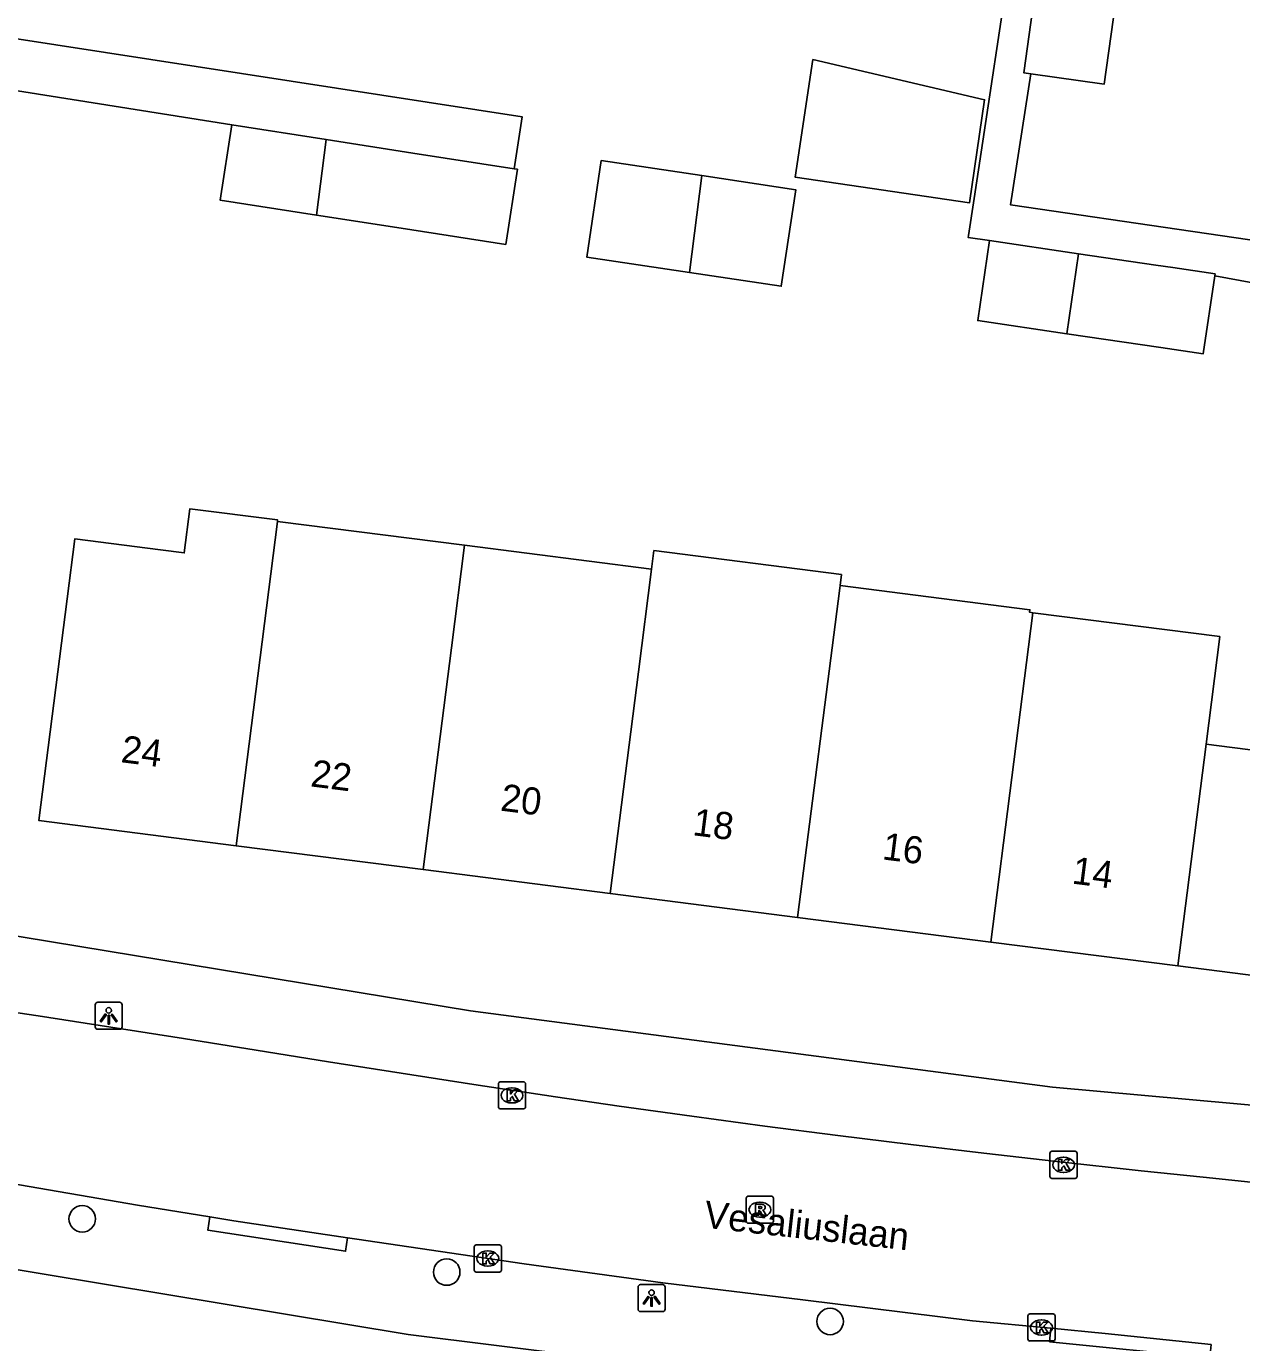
# Model space of a CAD drawing. Extents: x 161486 to 162249, y 379484 to 380829.
# Drawn here: x 162087.36 to 162132.19, y 380361.02 to 380409.56 of the extents above; entities that cross this region are included whole.
import ezdxf

# ---------------------------------------------------------------- set-up
doc = ezdxf.new("R2010")
doc.units = 0
for name, color, linetype in [('IMGEO_Boom', 7, 'Continuous'), ('IMGEO_Kolk', 7, 'Continuous'), ('IMGEO_Lichtpunt', 7, 'Continuous'), ('IMGEO_Openbare_ruimte_label', 7, 'Continuous'), ('IMGEO_Pand', 7, 'Continuous'), ('IMGEO_Pand_nummerreeks', 7, 'Continuous'), ('IMGEO_Rijbaan_lokaal_open', 7, 'Continuous'), ('IMGEO_Rioolput', 7, 'Continuous'), ('IMGEO_Voetpad_open', 7, 'Continuous')]:
    doc.layers.add(name, color=color, linetype=linetype)

msp = doc.modelspace()

# ---------------------------------------------------------------- linework, layer by layer
at = {"layer": 'IMGEO_Boom'}
for centre in [(162089.422, 380365.582), (162102.865, 380363.62), (162117.006, 380361.798)]:
    msp.add_circle(centre, 0.489, dxfattribs=at)
at = {"layer": 'IMGEO_Kolk'}
for p, q in [((162104.847, 380370.636), (162105.699, 380370.636)), ((162104.772, 380369.71), (162104.772, 380370.562)), ((162105.26, 380370.416), (162105.285, 380370.416)), ((162105.773, 380370.562), (162105.773, 380369.71)), ((162105.283, 380369.856), (162105.258, 380369.856)), ((162105.699, 380369.636), (162104.847, 380369.636)), ((162125.116, 380367.146), (162125.116, 380367.998)), ((162125.191, 380368.072), (162126.043, 380368.072)), ((162125.604, 380367.852), (162125.629, 380367.852)), ((162126.117, 380367.998), (162126.117, 380367.146)), ((162125.627, 380367.292), (162125.602, 380367.292)), ((162126.043, 380367.072), (162125.191, 380367.072)), ((162103.88, 380363.695), (162103.88, 380364.547)), ((162103.955, 380364.621), (162104.807, 380364.621)), ((162104.368, 380364.401), (162104.393, 380364.401)), ((162104.881, 380364.547), (162104.881, 380363.695)), ((162104.391, 380363.841), (162104.366, 380363.841)), ((162104.807, 380363.621), (162103.955, 380363.621)), ((162124.303, 380361.151), (162124.303, 380362.003)), ((162124.378, 380362.077), (162125.23, 380362.077)), ((162125.304, 380362.003), (162125.304, 380361.151)), ((162124.791, 380361.857), (162124.816, 380361.857)), ((162125.23, 380361.077), (162124.378, 380361.077)), ((162124.814, 380361.297), (162124.789, 380361.297))]:
    msp.add_line(p, q, dxfattribs=at)
for points in [[(162104.847, 380370.636), (162105.699, 380370.636)], [(162104.772, 380369.71), (162104.772, 380370.562)], [(162105.093, 380370.336), (162105.216, 380370.336), (162105.216, 380370.185), (162105.346, 380370.336), (162105.51, 380370.336), (162105.364, 380370.185), (162105.517, 380369.936), (162105.365, 380369.936), (162105.28, 380370.1), (162105.216, 380370.033), (162105.216, 380369.936), (162105.093, 380369.936), (162105.093, 380370.336)], [(162105.773, 380370.562), (162105.773, 380369.71)], [(162105.699, 380369.636), (162104.847, 380369.636)], [(162125.116, 380367.146), (162125.116, 380367.998)], [(162125.191, 380368.072), (162126.043, 380368.072)], [(162125.437, 380367.772), (162125.56, 380367.772), (162125.56, 380367.621), (162125.69, 380367.772), (162125.854, 380367.772), (162125.708, 380367.621), (162125.861, 380367.372), (162125.709, 380367.372), (162125.624, 380367.536), (162125.56, 380367.469), (162125.56, 380367.372), (162125.437, 380367.372), (162125.437, 380367.772)], [(162126.117, 380367.998), (162126.117, 380367.146)], [(162126.043, 380367.072), (162125.191, 380367.072)], [(162103.88, 380363.695), (162103.88, 380364.547)], [(162103.955, 380364.621), (162104.807, 380364.621)], [(162104.201, 380364.321), (162104.324, 380364.321), (162104.324, 380364.17), (162104.454, 380364.321), (162104.618, 380364.321), (162104.472, 380364.17), (162104.625, 380363.921), (162104.473, 380363.921), (162104.388, 380364.085), (162104.324, 380364.018), (162104.324, 380363.921), (162104.201, 380363.921), (162104.201, 380364.321)], [(162104.881, 380364.547), (162104.881, 380363.695)], [(162104.807, 380363.621), (162103.955, 380363.621)], [(162124.303, 380361.151), (162124.303, 380362.003)], [(162124.378, 380362.077), (162125.23, 380362.077)], [(162125.304, 380362.003), (162125.304, 380361.151)], [(162124.624, 380361.777), (162124.747, 380361.777), (162124.747, 380361.626), (162124.877, 380361.777), (162125.041, 380361.777), (162124.895, 380361.626), (162125.048, 380361.377), (162124.896, 380361.377), (162124.811, 380361.541), (162124.747, 380361.474), (162124.747, 380361.377), (162124.624, 380361.377), (162124.624, 380361.777)], [(162125.23, 380361.077), (162124.378, 380361.077)]]:
    msp.add_lwpolyline(points, dxfattribs=at)
for centre, start, end in [((162104.849, 380370.56), 91.552, 178.448), ((162104.849, 380370.56), 91.552, 178.448), ((162105.697, 380370.56), 1.552, 88.448), ((162105.697, 380370.56), 1.552, 88.448), ((162104.849, 380369.712), 181.552, 268.448), ((162104.849, 380369.712), 181.552, 268.448), ((162105.697, 380369.712), 271.552, 358.448), ((162105.697, 380369.712), 271.552, 358.448), ((162125.193, 380367.996), 91.552, 178.448), ((162125.193, 380367.996), 91.552, 178.448), ((162126.041, 380367.996), 1.552, 88.448), ((162126.041, 380367.996), 1.552, 88.448), ((162125.193, 380367.148), 181.552, 268.448), ((162125.193, 380367.148), 181.552, 268.448), ((162126.041, 380367.148), 271.552, 358.448), ((162126.041, 380367.148), 271.552, 358.448), ((162103.957, 380364.545), 91.552, 178.448), ((162103.957, 380364.545), 91.552, 178.448), ((162104.805, 380364.545), 1.552, 88.448), ((162104.805, 380364.545), 1.552, 88.448), ((162103.957, 380363.697), 181.552, 268.448), ((162103.957, 380363.697), 181.552, 268.448), ((162104.805, 380363.697), 271.552, 358.448), ((162104.805, 380363.697), 271.552, 358.448), ((162124.38, 380362.001), 91.552, 178.448), ((162124.38, 380362.001), 91.552, 178.448), ((162125.228, 380362.001), 1.552, 88.448), ((162125.228, 380362.001), 1.552, 88.448), ((162124.38, 380361.153), 181.552, 268.448), ((162124.38, 380361.153), 181.552, 268.448), ((162125.228, 380361.153), 271.552, 358.448), ((162125.228, 380361.153), 271.552, 358.448)]:
    msp.add_arc(centre, 0.0765, start, end, dxfattribs=at)
for centre, major_axis, ratio, start_param, end_param in [((162105.259, 380370.136), (-0.387, 0.002), 0.722429, 4.712389, 7.853982), ((162105.284, 380370.136), (-0.39, 0.002), 0.717154, 1.570796, 4.712389), ((162125.603, 380367.572), (-0.387, 0.002), 0.722429, 4.712389, 7.853982), ((162125.628, 380367.572), (-0.39, 0.002), 0.717154, 1.570796, 4.712389), ((162104.367, 380364.121), (-0.387, 0.002), 0.722429, 4.712389, 7.853982), ((162104.392, 380364.121), (-0.39, 0.002), 0.717154, 1.570796, 4.712389), ((162124.79, 380361.577), (-0.387, 0.002), 0.722429, 4.712389, 7.853982), ((162124.815, 380361.577), (-0.39, 0.002), 0.717154, 1.570796, 4.712389)]:
    msp.add_ellipse(centre, major_axis=major_axis, ratio=ratio, start_param=start_param, end_param=end_param, dxfattribs=at)
at = {"layer": 'IMGEO_Lichtpunt'}
for p, q in [((162090.801, 380373.568), (162089.993, 380373.568)), ((162090.801, 380373.568), (162089.993, 380373.568)), ((162089.899, 380373.473), (162089.899, 380372.666)), ((162089.899, 380373.473), (162089.899, 380372.666)), ((162090.895, 380372.666), (162090.895, 380373.473)), ((162090.895, 380372.666), (162090.895, 380373.473)), ((162089.993, 380372.572), (162090.801, 380372.572)), ((162089.993, 380372.572), (162090.801, 380372.572)), ((162109.924, 380363.062), (162109.924, 380362.255)), ((162109.924, 380363.062), (162109.924, 380362.255)), ((162110.826, 380363.157), (162110.018, 380363.157)), ((162110.826, 380363.157), (162110.018, 380363.157)), ((162110.92, 380362.255), (162110.92, 380363.062)), ((162110.92, 380362.255), (162110.92, 380363.062)), ((162110.018, 380362.161), (162110.826, 380362.161)), ((162110.018, 380362.161), (162110.826, 380362.161))]:
    msp.add_line(p, q, dxfattribs=at)
for points in [[(162090.273, 380373.137), (162090.312, 380373.109), (162090.124, 380372.847), (162090.086, 380372.874), (162090.273, 380373.137)], [(162090.375, 380373.089), (162090.422, 380373.089), (162090.422, 380372.767), (162090.375, 380372.767), (162090.375, 380373.089)], [(162090.485, 380373.109), (162090.523, 380373.136), (162090.71, 380372.874), (162090.671, 380372.846), (162090.485, 380373.109)], [(162110.298, 380362.726), (162110.337, 380362.698), (162110.149, 380362.436), (162110.111, 380362.463), (162110.298, 380362.726)], [(162110.4, 380362.678), (162110.447, 380362.678), (162110.447, 380362.356), (162110.4, 380362.356), (162110.4, 380362.678)], [(162110.51, 380362.698), (162110.548, 380362.725), (162110.735, 380362.463), (162110.696, 380362.435), (162110.51, 380362.698)]]:
    msp.add_lwpolyline(points, dxfattribs=at)
for centre in [(162090.398, 380373.271), (162110.423, 380362.86)]:
    msp.add_circle(centre, 0.0994, dxfattribs=at)
for centre, start, end in [((162089.993, 380373.473), 90, 180), ((162089.993, 380373.473), 90, 180), ((162090.801, 380373.473), 0, 90), ((162090.801, 380373.473), 0, 90), ((162089.993, 380372.666), 180, 270), ((162089.993, 380372.666), 180, 270), ((162090.801, 380372.666), 270, 0), ((162090.801, 380372.666), 270, 360), ((162110.018, 380363.062), 90, 180), ((162110.018, 380363.062), 90, 180), ((162110.826, 380363.062), 0, 90), ((162110.826, 380363.062), 0, 90), ((162110.018, 380362.255), 180, 270), ((162110.018, 380362.255), 180, 270), ((162110.826, 380362.255), 270, 0), ((162110.826, 380362.255), 270, 360)]:
    msp.add_arc(centre, 0.0946, start, end, dxfattribs=at)
at = {"layer": 'IMGEO_Pand'}
for points in [[(162124.405, 380407.814), (162124.152, 380407.849), (162124.66, 380411.481)], [(162124.405, 380407.814), (162127.12, 380407.434), (162127.625, 380411.044)], [(162116.365, 380408.343), (162122.707, 380406.853), (162122.147, 380403.049), (162115.724, 380403.994), (162116.365, 380408.343)], [(162098.062, 380402.603), (162094.507, 380403.156), (162094.938, 380405.93)], [(162098.418, 380405.388), (162094.938, 380405.93)], [(162098.418, 380405.388), (162098.062, 380402.603)], [(162105.349, 380404.31), (162101.62, 380404.89), (162098.418, 380405.388)], [(162111.815, 380400.484), (162108.031, 380401.053), (162108.566, 380404.613), (162112.271, 380404.056)], [(162098.062, 380402.603), (162101.189, 380402.116), (162105.04, 380401.516), (162105.473, 380404.291), (162105.349, 380404.31)], [(162112.271, 380404.056), (162115.738, 380403.535), (162115.203, 380399.975), (162111.815, 380400.484)], [(162111.815, 380400.484), (162112.271, 380404.056)], [(162125.74, 380398.225), (162122.454, 380398.709), (162122.888, 380401.658)], [(162122.888, 380401.658), (162126.174, 380401.174)], [(162125.74, 380398.225), (162126.174, 380401.174)], [(162126.174, 380401.174), (162129.015, 380400.756), (162129.645, 380400.663), (162131.208, 380400.433), (162131.197, 380400.357)], [(162131.197, 380400.357), (162130.773, 380397.484), (162129.211, 380397.714), (162125.74, 380398.225)], [(162095.094, 380379.341), (162087.822, 380380.269), (162088.866, 380388.446), (162089.148, 380390.655), (162092.303, 380390.253), (162093.187, 380390.14), (162093.394, 380391.768), (162096.627, 380391.356), (162096.62, 380391.303)], [(162096.62, 380391.303), (162095.094, 380379.341)], [(162096.62, 380391.303), (162103.523, 380390.422)], [(162101.997, 380378.46), (162103.04, 380386.637), (162103.523, 380390.422)], [(162103.523, 380390.422), (162110.418, 380389.541)], [(162110.418, 380389.541), (162110.506, 380390.228), (162117.424, 380389.345), (162117.372, 380388.942)], [(162110.418, 380389.541), (162109.935, 380385.757), (162108.891, 380377.58)], [(162115.809, 380376.697), (162117.36, 380388.847), (162117.372, 380388.942)], [(162117.372, 380388.942), (162124.375, 380388.048), (162124.363, 380387.953), (162124.486, 380387.937)], [(162122.935, 380375.788), (162124.486, 380387.937)], [(162124.486, 380387.937), (162131.381, 380387.057), (162130.874, 380383.086)], [(162129.83, 380374.908), (162130.874, 380383.086)], [(162130.874, 380383.086), (162137.884, 380382.191)], [(162101.997, 380378.46), (162095.094, 380379.341)], [(162108.891, 380377.58), (162101.997, 380378.46)], [(162115.809, 380376.697), (162108.891, 380377.58)], [(162122.935, 380375.788), (162115.809, 380376.697)], [(162129.83, 380374.908), (162122.935, 380375.788)], [(162136.835, 380374.014), (162129.83, 380374.908)]]:
    msp.add_lwpolyline(points, dxfattribs=at)
at = {"layer": 'IMGEO_Rijbaan_lokaal_open'}
for points in [[(162133.461, 380366.837), (162130.762, 380367.114), (162128.476, 380367.358), (162125.367, 380367.701), (162122.672, 380368.009), (162119.979, 380368.329), (162117.287, 380368.66), (162114.598, 380369.004), (162111.911, 380369.363), (162109.226, 380369.737), (162106.877, 380370.077), (162103.864, 380370.532), (162101.186, 380370.95), (162098.509, 380371.375), (162095.832, 380371.804), (162093.155, 380372.232), (162090.476, 380372.654), (162087.795, 380373.067), (162084.692, 380373.529)], [(162083.626, 380367.44), (162086.391, 380366.956), (162091.459, 380366.09), (162094.131, 380365.657)], [(162094.131, 380365.657), (162095.017, 380365.514), (162099.21, 380364.881)], [(162099.21, 380364.881), (162099.555, 380364.829), (162105.723, 380363.925), (162110.831, 380363.22), (162115.998, 380362.594), (162122.255, 380361.82), (162125.152, 380361.545)], [(162125.152, 380361.545), (162127.152, 380361.355), (162131.065, 380360.954)]]:
    msp.add_lwpolyline(points, dxfattribs=at)
at = {"layer": 'IMGEO_Rioolput'}
for p, q in [((162113.915, 380365.494), (162113.915, 380366.346)), ((162113.99, 380366.42), (162114.842, 380366.42)), ((162114.916, 380366.346), (162114.916, 380365.494)), ((162114.403, 380366.2), (162114.428, 380366.2)), ((162114.842, 380365.42), (162113.99, 380365.42)), ((162114.426, 380365.64), (162114.401, 380365.64))]:
    msp.add_line(p, q, dxfattribs=at)
for points in [[(162113.915, 380365.494), (162113.915, 380366.346)], [(162113.99, 380366.42), (162114.842, 380366.42)], [(162114.916, 380366.346), (162114.916, 380365.494)], [(162114.504, 380366.118), (162114.252, 380366.12), (162114.252, 380365.72)], [(162114.252, 380365.72), (162114.376, 380365.72), (162114.376, 380365.882), (162114.387, 380365.882)], [(162114.43, 380366.039), (162114.376, 380366.039), (162114.376, 380365.958)], [(162114.376, 380365.958), (162114.428, 380365.958)], [(162114.434, 380365.853), (162114.505, 380365.72), (162114.645, 380365.72), (162114.58, 380365.846)], [(162114.842, 380365.42), (162113.99, 380365.42)]]:
    msp.add_lwpolyline(points, dxfattribs=at)
for centre, radius, start, end in [((162113.992, 380366.344), 0.0765, 91.552, 178.448), ((162113.992, 380366.344), 0.0765, 91.552, 178.448), ((162114.84, 380366.344), 0.0765, 1.552, 88.448), ((162114.84, 380366.344), 0.0765, 1.552, 88.448), ((162114.386, 380365.829), 0.0533, 26.0293, 88.6989), ((162114.412, 380366.147), 0.19, 274.7715, 282.9687), ((162114.436, 380365.943), 0.0964, 77.0061, 93.1865), ((162114.45, 380366), 0.0378, 276.6634, 79.6772), ((162114.503, 380366.008), 0.109, 350.3612, 89.416), ((162114.501, 380366.008), 0.112, 277.5842, 350.9817), ((162114.485, 380365.793), 0.108, 29.5134, 73.7905), ((162113.992, 380365.496), 0.0765, 181.552, 268.448), ((162113.992, 380365.496), 0.0765, 181.552, 268.448), ((162114.84, 380365.496), 0.0765, 271.552, 358.448), ((162114.84, 380365.496), 0.0765, 271.552, 358.448)]:
    msp.add_arc(centre, radius, start, end, dxfattribs=at)
for centre, major_axis, ratio, start_param, end_param in [((162114.402, 380365.92), (-0.387, 0.002), 0.722429, 4.712389, 7.853982), ((162114.427, 380365.92), (-0.39, 0.002), 0.717154, 1.570796, 4.712389)]:
    msp.add_ellipse(centre, major_axis=major_axis, ratio=ratio, start_param=start_param, end_param=end_param, dxfattribs=at)
at = {"layer": 'IMGEO_Voetpad_open'}
for points in [[(162125.339, 380423.232), (162122.317, 380403.215), (162122.106, 380401.847), (162122.095, 380401.775), (162122.888, 380401.658)], [(162086.78, 380409.138), (162105.647, 380406.229), (162105.349, 380404.31)], [(162137.113, 380401.009), (162123.661, 380402.977), (162124.405, 380407.814)], [(162094.938, 380405.93), (162086.492, 380407.268)], [(162198.701, 380353.085), (162194.98, 380353.343), (162177.85, 380354.254), (162167.435, 380355.075), (162143.228, 380356.612), (162124.747, 380358.414), (162101.438, 380361.321), (162078.957, 380365.04), (162051.567, 380370.414), (162025.006, 380376.148), (162000, 380382.025), (161995.099, 380383.252), (161959.315, 380392.214), (161910.21, 380403.651), (161910.18, 380403.657)], [(162131.197, 380400.357), (162132.605, 380400.1), (162136.835, 380399.398)], [(162085.015, 380376.395), (162085.141, 380376.312), (162103.742, 380373.249), (162125.213, 380370.44), (162141.965, 380368.926), (162146.143, 380368.68)], [(162099.21, 380364.881), (162099.135, 380364.387), (162094.056, 380365.164), (162094.131, 380365.657)], [(162131.065, 380360.954), (162131.016, 380360.457), (162125.103, 380361.048), (162125.152, 380361.545)]]:
    msp.add_lwpolyline(points, dxfattribs=at)

# ---------------------------------------------------------------- texts
at = {"layer": 'IMGEO_Openbare_ruimte_label'}
msp.add_text('Vesaliuslaan', height=1, rotation=353.6282, dxfattribs=at).set_placement((162112.322, 380365.261))
at = {"layer": 'IMGEO_Pand_nummerreeks'}
for s, rotation, p in [('24', 352.7292, (162090.82, 380382.426)), ('22', 352.7274, (162097.815, 380381.535)), ('20', 352.7274, (162104.818, 380380.641)), ('18', 352.7292, (162111.906, 380379.735)), ('16', 352.7292, (162118.901, 380378.843)), ('14', 352.7274, (162125.898, 380377.951))]:
    msp.add_text(s, height=1, rotation=rotation, dxfattribs=at).set_placement(p)

doc.saveas('drawing.dxf')
